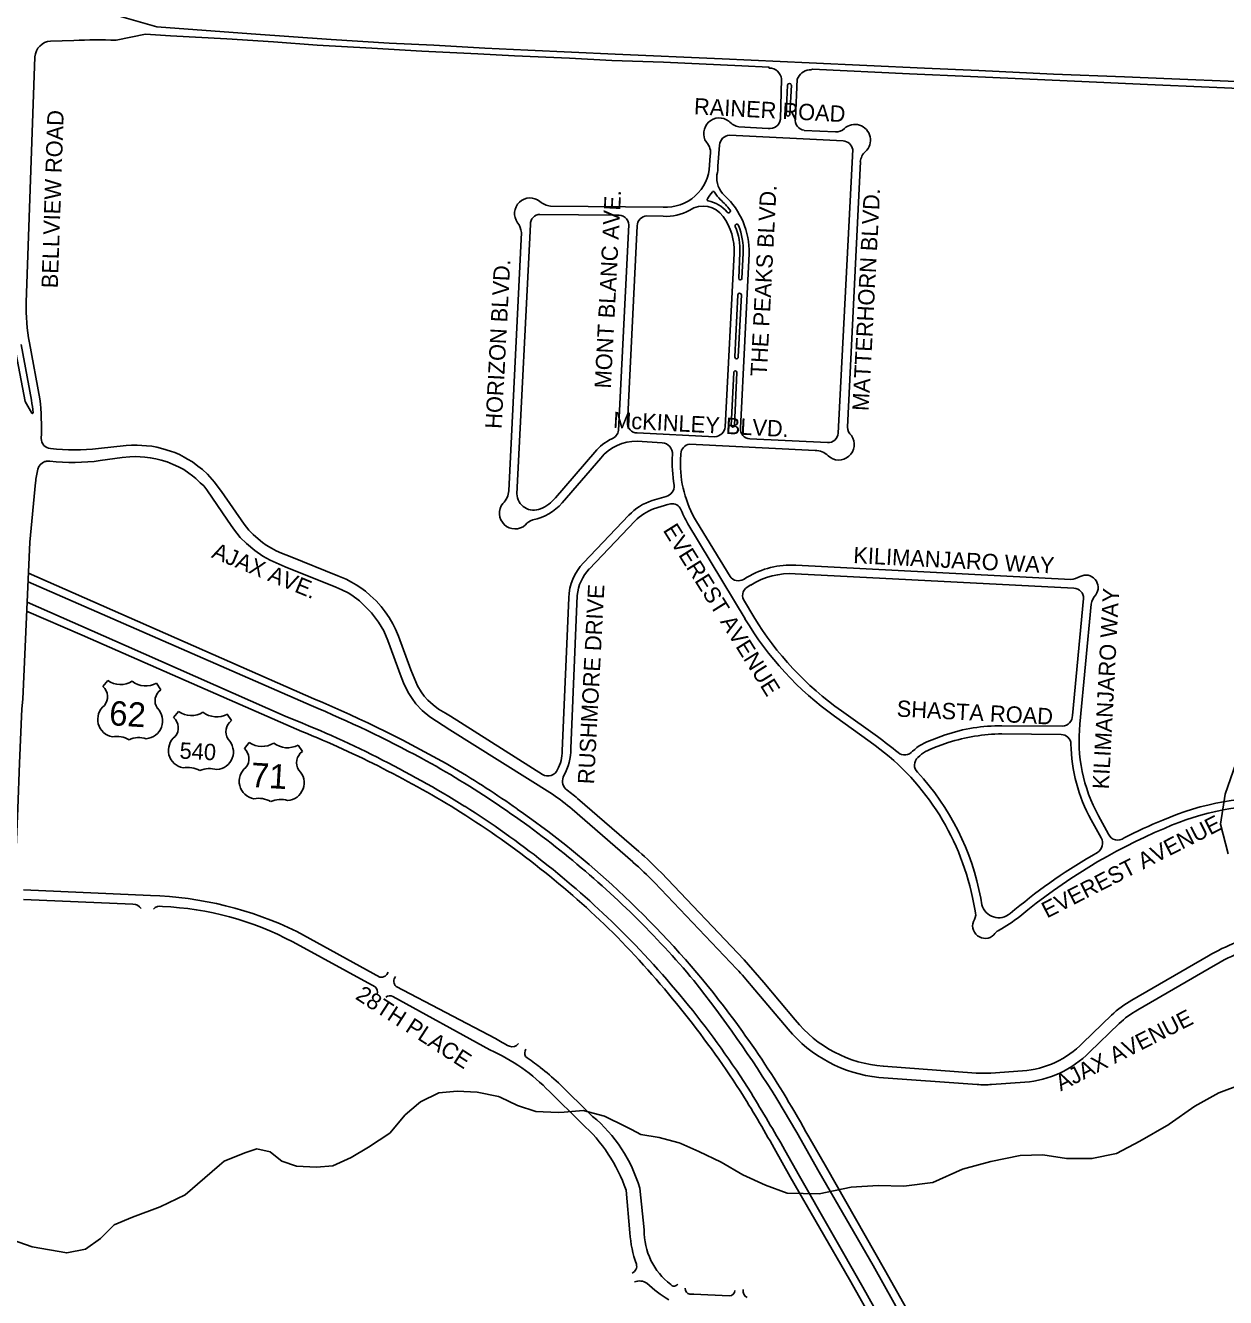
# Model space of a CAD drawing. Extents: x 0 to 712119, y 0 to 761125.
# Drawn here: x 672428 to 676107, y 719721 to 723620 of the extents above; entities that cross this region are included whole.
import ezdxf

# ---------------------------------------------------------------- set-up
doc = ezdxf.new("R2010")
doc.units = 0
for name, color, linetype in [('HWY signs', 7, 'Continuous'), ('PAVED ROADS', 7, 'Continuous'), ('stream or creek', 7, 'Continuous'), ('street names', 7, 'Continuous')]:
    doc.layers.add(name, color=color, linetype=linetype)

msp = doc.modelspace()

# ---------------------------------------------------------------- linework, layer by layer
at = {"layer": 'HWY signs'}
for points in [[(672665.7, 721593.4), (672680.7, 721611.9)], [(672755.7, 721609.9), (672755.7, 721609.9)], [(672830.4, 721604.1), (672843.4, 721584.1)], [(672882.5, 721498.7), (672897.6, 721517.1)], [(672972.5, 721515.1), (672972.5, 721515.1)], [(673047.2, 721509.3), (673060.3, 721489.4)], [(673099.4, 721403.9), (673114.4, 721422.3)], [(673189.3, 721420.3), (673189.3, 721420.3)], [(673264.1, 721414.5), (673277.1, 721394.6)]]:
    msp.add_lwpolyline(points, dxfattribs=at)
for centre, radius, start, end in [((672638.5, 721562.1), 41.5, 320.1078, 49.1208), ((672719.7, 721668), 68.4, 235.2382, 301.7199), ((672797.5, 721664), 68.4, 232.3011, 298.7827), ((672867.2, 721550.1), 41.5, 124.9002, 213.9131), ((672704.4, 721493), 54.5, 128.6765, 259.9158), ((672794.5, 721488.3), 54.5, 274.1051, 45.3444), ((672936.6, 721573.3), 68.4, 235.2382, 301.7199), ((673014.3, 721569.2), 68.4, 232.3011, 298.7827), ((672855.4, 721467.3), 41.5, 320.1078, 49.1208), ((673084, 721455.4), 41.5, 124.9002, 213.9131), ((672709.2, 721367.1), 73.6, 59.7374, 101.2498), ((672776.6, 721363.6), 73.6, 72.7711, 114.2835), ((672921.2, 721398.2), 54.5, 128.6765, 259.9158), ((673011.3, 721393.5), 54.5, 274.1051, 45.3444), ((673072.2, 721372.5), 41.5, 320.1078, 49.1208), ((673153.4, 721478.5), 68.4, 235.2382, 301.7199), ((673231.1, 721474.4), 68.4, 232.3011, 298.7827), ((673300.9, 721360.6), 41.5, 124.9002, 213.9131), ((672926, 721272.4), 73.6, 59.7374, 101.2498), ((672993.4, 721268.9), 73.6, 72.7711, 114.2835), ((673138.1, 721303.4), 54.5, 128.6765, 259.9158), ((673228.2, 721298.7), 54.5, 274.1051, 45.3444), ((673142.9, 721177.6), 73.6, 59.7374, 101.2498), ((673210.3, 721174.1), 73.6, 72.7711, 114.2835)]:
    msp.add_arc(centre, radius, start, end, dxfattribs=at)
at = {"layer": 'PAVED ROADS'}
for points in [[(672620.7, 723659.5), (672710, 723650.5), (672831.5, 723615.3), (673120.5, 723594), (673365.5, 723576.5), (673543, 723566), (673680, 723559.5), (673837, 723550), (673968.5, 723544), (674235.5, 723532), (674563.5, 723518), (674831, 723505), (675184.5, 723489.5), (675351, 723482), (675579.5, 723471), (675797, 723462.5), (675942, 723456), (676139.8, 723447.7), (676367.5, 723438.5)], [(672706.6, 723574.9), (672796.1, 723593.1), (672873, 723588.5), (673045.5, 723578.5), (673189, 723569.5), (673322.5, 723560), (673490, 723550.5), (673643, 723541.5), (673815, 723532.5), (673927.5, 723526.5), (674096, 723519.5), (674226, 723513), (674384.5, 723507), (674624, 723496.5), (674707.5, 723492.5), (674708.5, 723489.5)], [(672505.6, 723571.6), (672576.8, 723574.3)], [(672431, 722771.2), (672457.6, 723523.4)], [(674830.5, 723483.5), (674836, 723483.5), (674840.5, 723485.5), (675138.5, 723472), (675325, 723463), (675621, 723450.2), (675868.2, 723439.5), (676056.6, 723431.1), (676290, 723421), (676403.5, 723416)], [(674746, 723456), (674742.5, 723332.5)], [(674764.5, 723437), (674760, 723347.5)], [(674771, 723347.5), (674776, 723437)], [(674788.5, 723335), (674794, 723455)], [(674771, 723347.5), (674771, 723347.5)], [(674705, 723304.5), (674615.5, 723309.5)], [(674935, 723266), (674586, 723283.5)], [(674911.5, 723294), (674815, 723298.5)], [(674556, 723253.5), (674550.5, 723189)], [(674919.5, 722370.5), (674964, 723240)], [(674527.5, 723221), (674525.5, 723191.5)], [(674948, 722389), (674987.5, 723203)], [(674005.5, 723041), (674242, 723038)], [(674383, 723063.2), (674037.5, 723066.5)], [(674333, 723036), (674383, 723035)], [(673934.5, 722184.5), (673976, 723010)], [(674278, 723009), (674246, 722379)], [(674273.5, 722402.5), (674303.5, 723006)], [(673949, 722985), (673910, 722194)], [(674601, 722921.5), (674573, 722390)], [(674614.7, 722845.1), (674618.2, 722922.8)], [(674646.5, 722920.5), (674620, 722385.5)], [(674628.2, 722922.3), (674624.7, 722844.6)], [(674611.9, 722794.2), (674603.2, 722604.4)], [(674611.9, 722794.2), (674611.9, 722794.2)], [(674613.2, 722603.9), (674623, 722794)], [(672447, 722471), (672414.8, 722642.5)], [(672472.5, 722475.8), (672440.4, 722647.3)], [(672395.1, 722638.8), (672427.3, 722467.3), (672448, 722431.6)], [(674599.4, 722556.4), (674592, 722394.1)], [(674601.9, 722393.7), (674609.4, 722556)], [(672447, 722471), (672447, 722471)], [(674541, 722359.5), (674303, 722371)], [(674013.5, 721324.5), (673730.9, 721502.5), (673715.5, 721512), (673694.5, 721524.5), (673678.5, 721537.5), (673662, 721552), (673650.5, 721564.5), (673641, 721577.5), (673630, 721596), (673609.5, 721645), (673571.5, 721748.5), (673563, 721769.5), (673555, 721785.5), (673543, 721805), (673531, 721823), (673519, 721839), (673503.5, 721856), (673485.5, 721873), (673471, 721886), (673456.5, 721896.5), (673442, 721905.5), (673427.5, 721914), (673411, 721922.5), (673386, 721933.5), (673239.5, 721992), (673213, 722002.5), (673196.5, 722010), (673182.5, 722018), (673166, 722027.5), (673155.5, 722035), (673142, 722046), (673126.5, 722059.5), (673113, 722073), (673098.5, 722091), (673029, 722192), (673019.5, 722205), (673007.5, 722220.5), (672986, 722245), (672971.5, 722258.5), (672957, 722269.5), (672940, 722282), (672925.5, 722291), (672915, 722296.5), (672900.5, 722304.5), (672886, 722311), (672872.5, 722315.5), (672850, 722322.5), (672831, 722327.5), (672815.5, 722330), (672799, 722332), (672785.5, 722333), (672771, 722334), (672753.5, 722333.5), (672737.5, 722332.5), (672652.1, 722323.3)], [(674303.5, 722345.5), (674380, 722341)], [(674464, 722336.5), (674849, 722317)], [(674648.7, 722353.3), (674886.5, 722341.5)], [(672657.8, 722286.2), (672724.5, 722295.5), (672748.5, 722298), (672765, 722299), (672780.5, 722298), (672794.5, 722297), (672811, 722295), (672828, 722292), (672844, 722287.5), (672863, 722282), (672881, 722274.5), (672897.5, 722267), (672913.5, 722258.5), (672929, 722248), (672940, 722240), (672951, 722231), (672964, 722218.5), (672975, 722208.5), (672984, 722197), (673047.5, 722104), (673066, 722077), (673087, 722051), (673105.5, 722032), (673131, 722011), (673156.5, 721993), (673178, 721981), (673224, 721961), (673380, 721898.5), (673398.5, 721890), (673417.5, 721880.5), (673428.5, 721873.5), (673452, 721856), (673469.5, 721839.5), (673489.5, 721820), (673510.5, 721791.5), (673527, 721764.5), (673539, 721735), (673580, 721624), (673589.5, 721599.5), (673603.5, 721572.5), (673614, 721557), (673625, 721541), (673644.5, 721520.5), (673668, 721501), (673729, 721461.5), (674044, 721263.5)], [(674174, 722312.5), (674053.2, 722172.4)], [(674073.5, 722156.5), (674192, 722294)], [(674436.5, 722288), (674437, 722307.5)], [(672498.3, 722284.6), (672503.1, 722284.3)], [(672395, 720998), (672396, 721024.5), (672397.5, 721053), (672405, 721220), (672410.5, 721358.5), (672417.5, 721525), (672420, 721555), (672441.7, 722035.8), (672459.3, 722218.8)], [(674392.4, 722176.4), (674349.8, 722163.8)], [(674354, 722138.5), (674401, 722152.5)], [(674278, 722119), (674139, 721972.5)], [(674156.5, 721954), (674297, 722102)], [(674588, 721931), (674485.5, 722099.5)], [(674459, 722092.5), (674634, 721801.5)], [(673312.5, 721556.1), (672437.5, 721941.5), (672437.5, 721941.5)], [(675641.7, 721895.4), (674787.5, 721939.5)], [(675633, 721922), (674790, 721965.5)], [(672436.5, 721914.5), (673304.5, 721535.2)], [(674640.5, 721928.5), (674629.3, 721922.2)], [(674651.5, 721905), (674640.5, 721898)], [(674094, 721865.5), (674074, 721396.6)], [(674100.5, 721403.5), (674119.5, 721873)], [(675637.5, 721505), (675672, 721863.5)], [(672432, 721825), (672432, 721825), (672602.5, 721751), (672962.8, 721592.5), (673276, 721456.1)], [(672433.5, 721852.5), (672737.5, 721719), (673224.3, 721502.8)], [(674632.5, 721855), (674661, 721807)], [(675660.5, 721478.5), (675695.5, 721846)], [(674929.5, 721519.5), (675040, 721441)], [(674908.5, 721503), (675018, 721424)], [(675421.5, 721473.5), (675607.5, 721472.5)], [(675207.5, 721430.5), (675248, 721445.5)], [(675603.3, 721446.6), (675421, 721448.5)], [(675257, 721422), (675214.5, 721406.5)], [(675164, 721376.5), (675164, 721376.5)], [(674308.5, 721088), (674121, 721251)], [(674104.5, 721217.5), (674290, 721056)], [(675725.5, 721130), (675695, 721185.5)], [(675748, 721141), (675717.5, 721197.5)], [(674787.9, 720572.3), (674691.5, 720687), (674631, 720756), (674376.5, 721023.5)], [(672811.5, 720953.5), (672422, 720971)], [(674356.2, 720993), (674609, 720727)], [(672422.5, 720941.5), (672758, 720927)], [(675331, 720947), (675339.5, 720906)], [(675356.5, 720945), (675360, 720925)], [(675446.5, 720898.5), (675461.5, 720910)], [(673500.5, 720673.5), (673248, 720811)], [(673515, 720703.5), (673260.5, 720843)], [(676054.5, 720768.5), (675819.5, 720632.5)], [(675838, 720602.5), (676076, 720740.6)], [(673565, 720674.5), (673868.8, 720514.5)], [(674652.5, 720677.5), (674766, 720543.5)], [(673852.2, 720480.4), (673555, 720644)], [(675757.5, 720586.5), (675669.5, 720501.5)], [(675690, 720473), (675780.5, 720560.5)], [(675342.5, 720409), (675058, 720430)], [(675043.8, 720395.4), (675345.5, 720374)], [(675485, 720415.5), (675387, 720409)], [(675390, 720374.5), (675491.5, 720381)], [(674134, 720254.3), (674034.9, 720352.1)], [(674062, 720379.2), (674166.6, 720276.4)], [(674731.6, 720329.8), (674792.5, 720226.9), (674861.2, 720105.2), (675026.6, 719819.3), (675120.9, 719650.9), (675211.6, 719491.1), (675285.4, 719359.9), (675549.1, 718892.9)], [(675571.8, 718903.6), (675315.5, 719357.9), (675235.9, 719496.9), (675157.2, 719636.1), (675061.2, 719806.5), (674883.6, 720120.1), (674829.4, 720214.1)], [(674723.3, 720178.7), (674772.5, 720091.1), (674954.1, 719776.7), (675076.5, 719559), (675183.3, 719369)], [(674756.5, 720172.8), (674801.2, 720093.5), (674994.7, 719752.7), (675121, 719528.4), (675214, 719365.3), (675423.2, 718994.7), (675571.2, 718731.6)], [(674281.2, 719919.2), (674269.4, 720050.4)], [(674311.3, 720056.1), (674325, 719928.4)], [(674476.8, 719730.9), (674585.5, 719726.4)]]:
    msp.add_lwpolyline(points, dxfattribs=at)
for centre, radius, start, end in [((672507.5, 723521.6), 50, 92.2001, 177.9793), ((672650.8, 721647.7), 1928, 88.3412, 92.2001), ((674707.3, 723450.4), 39.1, 8.1941, 88.255), ((674834.8, 723440.3), 43.4, 95.7456, 160.2214), ((674770.2, 723436.8), 5.75, 2.1631, 177.8369), ((674765.5, 723347.4), 5.5, 179.4028, 0.5972), ((674555.3, 723288.6), 47.9, 52.3338, 213.805), ((674622.8, 723359.5), 50.5, 220.7902, 261.7302), ((674710.9, 723335.6), 31.7, 259.1902, 354.3047), ((674820.2, 723330.2), 32.1, 171.3106, 260.6508), ((674913.7, 723329.4), 35.5, 266.3741, 314.2721), ((674970.8, 723268.8), 47.8, 312.4113, 132.4991), ((674588.5, 723251), 32.6, 94.3987, 175.6013), ((674932.8, 723234.4), 31.7, 10.17, 86.0742), ((674482.8, 723230.2), 45.6, 348.3939, 44.2338), ((675036.3, 723197.4), 49.2, 132.6953, 173.4256), ((674391.1, 723197.4), 134.5, 266.5203, 357.4768), ((674475.1, 723182.7), 75.7, 344.486, 4.7354), ((674622.7, 723153.6), 75.3, 173.2345, 227.0907), ((674838.2, 722886.9), 377.6, 143.6923, 147.734), ((674536.6, 723107.7), 3.85, 28.4127, 132.6627), ((674646.4, 723174.7), 124.8, 211.5096, 225.3153), ((673975.1, 723043.9), 47.6, 50.3333, 216.6631), ((674042.5, 723121.5), 55.2, 227.9216, 264.8197), ((674522, 723085.9), 3.99, 138.5819, 255.6235), ((674504.9, 722988.1), 95.2, 38.9493, 80.2924), ((674410.3, 722918.2), 223.9, 37.4769, 48.5093), ((674413.8, 722927.2), 232.8, 358.3424, 47.3537), ((674006.7, 723010.3), 30.7, 92.2186, 180.6219), ((674246.7, 723007), 31.4, 3.7127, 98.5806), ((674333.6, 723005.9), 30.1, 91.1247, 179.8382), ((674391.3, 723183.8), 149, 266.8261, 299.4103), ((674505.8, 722992), 74.5, 34.7827, 123.7126), ((674417.3, 722927.9), 183.8, 358.0198, 35.4717), ((674583.6, 723051.1), 5.55, 214.2325, 37.4429), ((673877.1, 722974.3), 72.7, 8.4524, 34.5012), ((674608.9, 723005.8), 5.27, 16.236, 200.2964), ((674434.2, 722932.4), 184.3, 357.0191, 22.8798), ((674423.5, 722931.7), 205, 357.3743, 21.6374), ((674619.7, 722844.9), 5, 177.3743, 357.3743), ((674617.4, 722794), 5.55, 359.5096, 178.8463), ((672994.7, 722751.3), 564, 177.9793, 190.6312), ((674608.2, 722603.5), 5.04, 170.4693, 4.2793), ((674604.4, 722556.2), 5, 357.3743, 177.3743), ((671846.5, 722377.7), 607.7, 5.2051, 8.8349), ((671693.8, 722387.2), 783.7, 357.6053, 6.4934), ((672449.7, 722432.6), 2, 210.0338, 5.2051), ((674214.5, 722382.9), 31.7, 290.7444, 352.9887), ((674303.4, 722400.9), 29.9, 176.9507, 269.2936), ((674540.4, 722392.2), 32.7, 271.0805, 356.1698), ((674597, 722393.9), 5, 177.3743, 357.3743), ((674649.4, 722382.8), 29.5, 174.7614, 268.6268), ((674888, 722373), 31.6, 267.2072, 355.41), ((674986.1, 722391.3), 38.2, 183.5013, 227.8524), ((672506.9, 722353.2), 30, 177.6053, 266.8528), ((674290.5, 722217.7), 150.2, 115.5282, 140.8532), ((674300.1, 722206.3), 139.2, 88.6151, 140.9677), ((674377.3, 722306.8), 34.3, 356.1377, 85.4516), ((674468, 722305.7), 31, 97.3745, 176.7164), ((674921.4, 722335.6), 47.7, 226.4934, 34.9708), ((672578.4, 723033.9), 714.4, 264.1165, 275.9154), ((674810.4, 722280.7), 399.6, 176.5826, 190.1146), ((674850.6, 722264.2), 52.8, 44.1438, 91.7541), ((672662.9, 722204.2), 204.1, 164.0201, 175.8788), ((672498, 722252.6), 32.3, 107.7621, 166.0867), ((672496.7, 722254.6), 30, 86.8528, 106.603), ((672572.5, 722922.4), 641.9, 263.7871, 277.6359), ((674776.4, 722275.7), 340.2, 177.9359, 211.2069), ((673851.1, 722197.5), 59, 313.871, 356.5788), ((673986.4, 722186), 51.9, 181.6314, 293.9355), ((674383.9, 722208.5), 33.1, 284.8152, 3.5235), ((673929.3, 722124.9), 47.9, 141.0733, 311.4728), ((673949.7, 722266.9), 165.9, 281.7636, 318.2732), ((673959.8, 722250.6), 121.8, 293.0595, 320.1031), ((674401.7, 722000.8), 171.1, 107.6608, 136.3078), ((674418.8, 721974.6), 176.3, 111.5654, 133.7016), ((674410.4, 722125.5), 28.6, 30.4892, 109.1392), ((676458.1, 723132.4), 2253.4, 206.1292, 207.4824), ((673993.7, 722065.6), 40.2, 104.7063, 144.4188), ((674253.1, 721861.5), 159.2, 135.808, 178.5726), ((674259.1, 721858.2), 140.4, 136.9613, 173.9378), ((674774.1, 721709.3), 256.7, 86.4446, 121.3572), ((674773.2, 721710.5), 229.4, 86.4284, 122.0403), ((674613.5, 721949.3), 31.4, 215.724, 300.2269), ((675625.4, 721993.6), 72, 276.0414, 299.5964), ((675678.6, 721897.5), 37.8, 323.5067, 117.6959), ((674656.5, 721872.8), 29.9, 122.3582, 216.5635), ((675640.7, 721864), 31.3, 359.0138, 88.0404), ((675753.4, 721836.7), 58.7, 139.2127, 170.8617), ((675488.6, 722312), 995.5, 210.849, 234.3542), ((675489.1, 722311.2), 969.5, 211.3375, 234.7482), ((671852.4, 718065.7), 3783.5, 60.006, 67.299), ((671800, 717945.7), 3892.1, 61.7482, 67.2587), ((671993.5, 718361.1), 3374.2, 58.127, 68.6049), ((675415, 720962.3), 511.2, 89.2698, 109.0652), ((675606, 721504), 31.5, 272.7876, 1.7936), ((676135.3, 721428.5), 477.4, 173.9917, 208.9417), ((672043.5, 718428.5), 3268.8, 58.2748, 67.8506), ((673642.5, 719582.8), 2325, 51.0705, 53.0547), ((675424.3, 720907.1), 541.4, 90.354, 108.0036), ((675603.1, 721416.6), 30, 1.8543, 89.7513), ((673941.3, 721399.4), 132.7, 332.9191, 358.7795), ((673913, 721408.3), 187.6, 332.2564, 358.5301), ((674573.1, 720790.9), 773.8, 11.6407, 54.9038), ((675123.6, 721414.6), 30.6, 228.9651, 321.4238), ((675256.9, 721276.9), 161.3, 107.8244, 132.6885), ((675254.5, 721281.7), 131.1, 107.7639, 133.6617), ((676125.9, 721424.7), 492.8, 180.8284, 209.0314), ((672233.9, 718795.6), 2938.1, 50.7499, 61.3575), ((675184.4, 721353.3), 30.9, 131.3333, 226.1486), ((672427.3, 719100.8), 2599.8, 54.5416, 59.5759), ((674030.2, 721351.8), 32, 238.624, 336.3675), ((674110.1, 721304), 35.4, 151.3019, 222.604), ((674588.2, 720801.4), 781.6, 10.5901, 42.6587), ((672865.6, 719687.4), 2005.2, 51.2396, 52.5829), ((673664.7, 720701.8), 677.8, 49.5392, 55.9671), ((676251.4, 720403.7), 850.4, 87.0969, 113.3402), ((672243.8, 718810.7), 2838.6, 45.6191, 57.6573), ((672269.1, 718842.6), 2819.9, 45.6928, 57.7174), ((672391.8, 718988), 2712.5, 47.4633, 55.3127), ((676248.2, 720428.1), 801.5, 87.1189, 114.2142), ((676490.8, 719775.4), 1522.4, 112.2433, 117.1536), ((676607.3, 719530), 1768.3, 112.8904, 129.7752), ((675696.8, 721113.4), 33.2, 301.252, 30.0771), ((675776.4, 721154.6), 31.4, 205.5639, 308.6213), ((673459.3, 720124.6), 1284.3, 44.422, 48.6042), ((676536.4, 719628.7), 1672.4, 119.4548, 129.9945), ((672333.5, 718899.5), 2794.6, 39.9118, 50.9832), ((673604.1, 720269.4), 1043.6, 43.8935, 48.9106), ((672266.6, 718834.5), 2910.2, 39.2265, 47.6908), ((672757.2, 720894.7), 32.3, 35.5977, 88.6078), ((672775.6, 719840.2), 1113.9, 64.1949, 88.1533), ((672840.3, 720895.6), 25.1, 72.2174, 142.1344), ((672811.5, 719993.3), 926.9, 61.9045, 87.7429), ((675306.9, 720895.4), 34.3, 333.2508, 17.9518), ((675411.3, 720938), 52.9, 194.2681, 311.6662), ((675136.3, 721334.3), 560.1, 299.4276, 307.3353), ((672274.1, 718849.6), 2811.3, 32.2144, 45.6654), ((675370, 720860), 38.2, 148.344, 315.0445), ((672042.2, 718681.9), 3072.1, 32.9867, 44.6118), ((675434.4, 720807.4), 45.3, 120.3173, 145.5918), ((676364.4, 720233.2), 618.5, 102.7375, 120.066), ((676340.1, 720299), 514.6, 101.0464, 120.8819), ((673519.9, 720723.8), 20.9, 256.458, 344.945), ((673578.6, 720690.7), 21.2, 138.691, 229.8863), ((671374.5, 718245.2), 3951.7, 31.8385, 38.2675), ((674066.3, 720206.2), 752.2, 38.798, 43.8192), ((673487.7, 720658.4), 19.8, 337.9251, 49.5474), ((672035.9, 718678.2), 3187.8, 28.8025, 38.7799), ((673546.2, 720621.5), 24.2, 68.6909, 123.4131), ((675986.3, 720342.9), 334.2, 119.9411, 133.2049), ((675960.2, 720374.9), 258.3, 118.2235, 134.0679), ((675089.4, 720815.3), 422.4, 220.052, 263.8116), ((675087, 720812.5), 383.6, 218.7595, 265.6625), ((674261.1, 721184.4), 776.3, 239.6428, 243.2459), ((673920.4, 720512.8), 23.3, 247.9902, 325.5082), ((675462.8, 720704.1), 289.5, 274.4078, 315.575), ((673607.5, 719937.6), 595.4, 44.1212, 65.7335), ((673983.2, 720469.9), 24.4, 149.8129, 203.9992), ((673598.1, 719926.5), 645.2, 50.8202, 55.7872), ((675466.5, 720695.2), 315.2, 274.5575, 315.1756), ((673378.6, 719625.3), 1017.5, 47.8091, 51.9538), ((675364.8, 720983.3), 574.7, 267.7812, 272.2188), ((671231.7, 718229.3), 3998.9, 29.1754, 32.1033), ((666471, 715387), 9568.3, 30.01075, 31.23225), ((675365.5, 720572.2), 199.2, 264.2303, 277.0572), ((673878.6, 719929.6), 450.8, 16.2919, 50.2954), ((673808.4, 719891.2), 487.7, 19.0521, 48.1135), ((674623.7, 719940.3), 343.1, 183.52, 199.9141), ((674531, 719925), 206, 179.0403, 232.7248), ((674279.6, 719817.1), 22.4, 291.2377, 16.4817), ((674310.9, 719732.9), 39, 55.1721, 113.0962), ((674623.1, 720078), 426.8, 227.2009, 238.6377), ((674416.5, 719768.4), 12.6, 215.6443, 332.2405), ((674467.1, 719748.7), 17, 177.6293, 264.0153), ((674484.3, 719913.3), 182.5, 264.0153, 267.6293), ((674586.2, 719743.4), 17, 267.6293, 357.6293), ((674649.4, 719740.8), 21.7, 167.6048, 245.9019)]:
    msp.add_arc(centre, radius, start, end, dxfattribs=at)
at = {"layer": 'stream or creek'}
for points in [[(676114.9, 721080.9), (676091.4, 721171.5), (676105.5, 721263.7), (676138.3, 721357.5)], [(672364.4, 719906.5), (672448.8, 719876.8), (672555.1, 719858), (672612.9, 719868.9), (672658.2, 719901.7), (672700.4, 719944), (672756.6, 719967.4), (672841, 719998.6), (672917.6, 720036.1), (672978.5, 720087.7), (673023.3, 720126.6), (673037.9, 720139.3), (673100.4, 720164.3), (673137.9, 720176.7), (673178.5, 720167.4), (673205.3, 720146.4), (673214.4, 720139.3), (673259.7, 720123.6), (673320.7, 720120.5), (673370.7, 720125.2), (673427, 720150.2), (673480.1, 720181.5), (673545.7, 720225.2), (673592.6, 720281.4), (673633.4, 720315.5), (673639.5, 720320.5), (673695.7, 720348.6), (673752, 720353.3), (673812.9, 720350.2), (673878.5, 720337.7), (673883.8, 720335.2), (673936.3, 720309.6), (673992.6, 720290.8), (674061.3, 720287.7), (674080, 720289.2), (674137.9, 720294), (674203.5, 720276.8), (674267.6, 720245.5), (674286.1, 720235.6), (674314.4, 720220.5), (674370.7, 720211.1), (674397.9, 720204.1), (674431.7, 720195.5), (674437.1, 720193.1), (674492.6, 720169), (674561.3, 720136.1), (674627, 720097.1), (674697.3, 720065.8), (674762.9, 720040.8), (674861.3, 720039.3), (674959.8, 720059.6), (675042.6, 720064.3), (675120.7, 720062.7), (675209.8, 720073.7), (675300.4, 720114.3), (675387.9, 720137.7), (675477, 720156.4), (675547.3, 720158), (675619.1, 720147.1), (675697.3, 720147.1), (675772.3, 720162.7), (675844.1, 720200.2), (675933.2, 720251.8), (675934, 720252.3), (676012.9, 720308), (676086.3, 720348.7), (676155.1, 720373.7)]]:
    msp.add_lwpolyline(points, dxfattribs=at)

# ---------------------------------------------------------------- texts
at = {"layer": 'HWY signs'}
for s, height, rotation, p in [('62', 75, 356.5521, (672683.6, 721475.5)), ('540', 50, 357.0105, (672899.9, 721373.1)), ('71', 75, 356.5521, (673117.3, 721286))]:
    msp.add_text(s, height=height, rotation=rotation, dxfattribs=at).set_placement(p)
at = {"layer": 'street names'}
for s, rotation, p in [('RAINER ROAD', 357.0105, (674476.7, 723347.7)), ('BELLVIEW ROAD', 88.0342, (672527.3, 722813.9)), ('MONT BLANC AVE.', 87.0105, (674222.7, 722506.4)), ('THE PEAKS BLVD.', 87.0105, (674700.5, 722543.8)), ('MATTERHORN BLVD.', 87.0105, (675012.8, 722437.4)), ('HORIZON BLVD.', 87.0105, (673887.8, 722382.7)), ('McKINLEY BLVD.', 357.0105, (674228.8, 722386.2)), ('EVEREST AVENUE', 302.0105, (674381.1, 722073)), ('AJAX AVE.', 337.5741, (672996.1, 721990.2)), ('KILIMANJARO WAY', 357.0105, (674965, 721972.3)), ('RUSHMORE DRIVE', 87.0105, (674171.2, 721293.5)), ('KILIMANJARO WAY', 87.0105, (675749.1, 721278.1)), ('SHASTA ROAD', 357.0105, (675098.1, 721501.8)), ('EVEREST AVENUE', 27.0105, (675559.5, 720882.5)), ('28TH PLACE', 327.0105, (673437, 720638.1)), ('AJAX AVENUE', 27.0105, (675601.8, 720352.5))]:
    msp.add_text(s, height=50, rotation=rotation, dxfattribs=at).set_placement(p)

doc.saveas('drawing.dxf')
